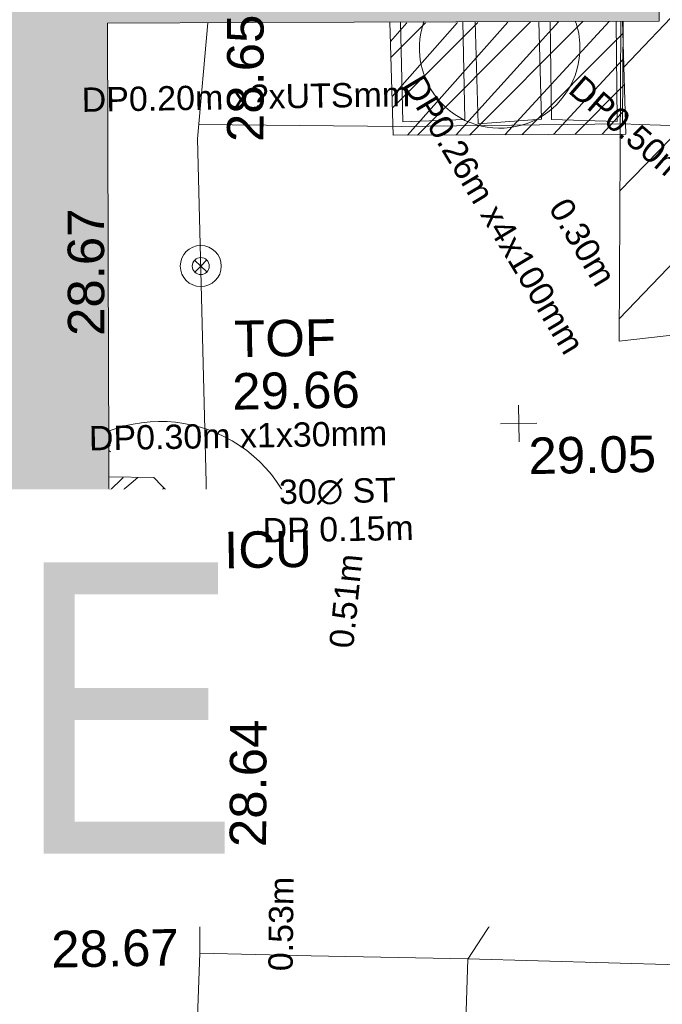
# Model space of a CAD drawing. Header units: millimetres. Extents: x -290717 to 520720, y -88450 to 287762.
# Tile 262 of 381: x 17777 to 24382, y 185160 to 195288. Entities that reach past the tile are written whole.
import ezdxf

# ---------------------------------------------------------------- set-up
doc = ezdxf.new("R2010")
doc.units = ezdxf.units.MM
for name, pattern in [('IMPORT-HIDDEN2 _3_', [4762.5, 3175, -1587.5]), ('IMPORT-UG_ELEC_QLB2 _2_', [2500, 1500, -300.0000000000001, 0, -50, 150, -300.0000000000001, 0, -200]), ('IMPORT-UG_ELEC_STREET LIGHTING_QLB2 _2_', [2700, 1500, -300.0000000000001, 0, -250, 150, -300.0000000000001, 0, -200]), ('IMPORT-UG_EMPTY DUCT_QLB2 _2_', [2500, 1500, -300.0000000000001, 0, -50, 150, -300.0000000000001, 0, -200]), ('IMPORT-UG_TELECOMS_UNIDENTIFIED FIBRE OPTIC_QLB2 _2_', [2650, 1500, -300.0000000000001, 0, -200, 150, -300.0000000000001, 0, -200]), ('IMPORT-UG_UNIDENTIFIED_QLA _2_', [2350, 1500, -300.0000000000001, 0, -50, 150, -300.0000000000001, 0, -50])]:
    doc.linetypes.add(name, pattern=pattern)
for name, color, linetype, lineweight, true_color in [('00__TOPO__TOP_OF_FENCE_SYMBOL', 7, 'Continuous', 9, 0x666666), ('00_TOPO_EAVE', 7, 'Continuous', 9, 0x666666), ('00_TOPO_FENCE', 7, 'Continuous', 9, 0x3f7f4f), ('00_TOPO_FOOTPATH', 7, 'Continuous', 9, 0xa50000), ('00_TOPO_LEVEL_SPOT', 7, 'Continuous', 9, 0x666666), ('00_TOPO_TOP_OF_FENCE', 7, 'Continuous', 9, 0x666666), ('00_UAV_BUILDING_OUTLINE', 5, 'Continuous', 9, 0x0000ff), ('00_UAV_CONCRETE', 9, 'Continuous', 9, 0x808080), ('00_UAV_FOOTPATH', 7, 'Continuous', 9, 0xa50000), ('00_UAV_SERV_IC', 5, 'Continuous', 9, 0x0000ff), ('01_DTM_CONTOUR_MNR', 7, 'Continuous', 9, 0xa5a552), ('12333-PUM-2D-U-0001-C01 - Rev2_REVIT IMPORT_dwg', 7, 'Continuous', 9, 0x767676), ('A_RHA_Line', 7, 'Continuous', 9, 0x00a600), ('PUM-CHAMBER EXTENTS', 6, 'IMPORT-HIDDEN2 _3_', 9, 0xff00ff), ('PUM-ELECTRIC-MH', 1, 'Continuous', 9, 0xff0000), ('PUM-ELECTRIC-QLB2', 1, 'IMPORT-UG_ELEC_QLB2 _2_', 9, 0xff0000), ('PUM-TELECOMS-FIBRE OPTIC-NOTES', 7, 'Continuous', 9, 0x9152a5), ('PUM-TELECOMS-FIBRE OPTIC-QLB2', 6, 'IMPORT-UG_TELECOMS_UNIDENTIFIED FIBRE OPTIC_QLB2 _2_', 9, 0xff00ff), ('PUM-UNABLE TO SURVEY', 190, 'Continuous', 9, 0x7f00ff), ('PUM-UNIDENTIFIED EMPTY DUCT-QLB2', 7, 'IMPORT-UG_EMPTY DUCT_QLB2 _2_', 9, 0x52a500), ('PUM-UNIDENTIFIED UTILITIES-QLA', 7, 'IMPORT-UG_UNIDENTIFIED_QLA _2_', 9, 0x52a500)]:
    doc.layers.add(name, color=color, linetype=linetype, lineweight=lineweight, true_color=true_color)
for name, color, linetype, lineweight in [('00_TOPO_SURFACE', 7, 'Continuous', 9), ('00_UAV_DRIVE_WAY', 7, 'Continuous', 9), ('A_RHA_Detail', 7, 'Continuous', 9), ('A_RHA_Text', 7, 'Continuous', 9), ('GEN-TEXT', 7, 'Continuous', 9), ('SM-QC COMPLETED', 7, 'Continuous', 9)]:
    doc.layers.add(name, color=color, linetype=linetype, lineweight=lineweight)
doc.styles.add('Arial', font='arial.ttf', dxfattribs={"height": 500.0000000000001})
doc.styles.add('Arial Narrow', font='ARIALN.TTF', dxfattribs={"height": 3000})
doc.styles.add('Arial_1', font='arial.ttf', dxfattribs={"height": 250})
doc.styles.add('Swis721 Lt BT_2', font='swissl.ttf', dxfattribs={"height": 375})
pattern_1 = [(45, (-533641079.65, -725615854.3560001), (-265.1650429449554, 265.1650429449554), []), (45, (-533640902.873, -725615854.3560001), (-265.1650429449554, 265.1650429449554), [])]

# ---------------------------------------------------------------- blocks, each defined once
blk = doc.blocks.new('12333-PUM-2D-U-0001-C01 - Rev2_REVIT IMPORT_dwg_MSL_Eaves_SYM_1-V13-Site Location Plan Existing')
at = {"layer": '00_TOPO_EAVE', "color": 254, "true_color": 0xcccccc}
for p, q in [((-116.0873754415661, -356.5791934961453), (-74.90353567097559, -230.0770625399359)), ((356.5791934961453, -116.0873754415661), (130.3104900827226, -42.42368332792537))]:
    blk.add_line(p, q, dxfattribs=at)
blk = doc.blocks.new('12333-PUM-2D-U-0001-C01 - Rev2_REVIT IMPORT_dwg_MM-2077200-Site Location Plan Existing')
at = {"layer": '00_TOPO_LEVEL_SPOT', "color": 254, "true_color": 0xcccccc, "flags": 128}
for points in [[(500.0000000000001, 0), (0, 0), (0, 500.0000000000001)], [(0, -500.0000000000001), (0, 0), (-500.0000000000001, 0)]]:
    blk.add_lwpolyline(points, dxfattribs=at)
blk = doc.blocks.new('12333-PUM-2D-U-0001-C01 - Rev2_REVIT IMPORT_dwg_MSL_Node_LineworkTOF-2077201-Site Location Plan Existing')
at = {"layer": '00__TOPO__TOP_OF_FENCE_SYMBOL', "color": 254, "true_color": 0xcccccc, "flags": 128}
for points in [[(165.3591892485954, 165.3591892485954), (0, 0), (-165.3591892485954, 165.3591892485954)], [(165.3591892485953, -165.3591892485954), (0, 0), (-165.3591892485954, -165.3591892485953)]]:
    blk.add_lwpolyline(points, dxfattribs=at)
at = {"layer": '00__TOPO__TOP_OF_FENCE_SYMBOL', "color": 254, "true_color": 0xcccccc}
for radius in [562.5594001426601, 233.853208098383]:
    blk.add_circle((0, 0), radius, dxfattribs=at)
blk = doc.blocks.new('12333-PUM-2D-U-0001-C01 - Rev2_REVIT IMPORT_dwg_MGS62954_T2_Galway_ITM_3d_Rev1-2077680-Site Location Plan Existing')
at = {"layer": '00_TOPO_FENCE', "color": 254, "true_color": 0xcccccc, "flags": 128}
blk.add_lwpolyline([(533924982.0307797, 725744622.8284589), (533924946.5817082, 725749113.4900753), (533925076.2609441, 725750306.0060722)], dxfattribs=at)
at = {"layer": '00_TOPO_FOOTPATH', "color": 254, "true_color": 0xcccccc, "flags": 128}
blk.add_lwpolyline([(533925970, 725740690.0000001), (533924824.6577714, 725740739.8871571), (533924883.5097411, 725743171.8788723), (533924982.0307793, 725744622.8284587)], dxfattribs=at)
at = {"layer": '00_TOPO_SURFACE', "color": 254, "true_color": 0xcccccc}
blk.add_line((533924740.5424622, 725739121.9279412), (533924824.6577714, 725740739.8871571), dxfattribs=at)
at = {"layer": '00_UAV_CONCRETE', "color": 254, "true_color": 0xcccccc, "flags": 128}
blk.add_lwpolyline([(533924962.682408, 725749261.5503423), (533927041.9999999, 725749204.1424999), (533929318.9999999, 725749192.1425)], dxfattribs=at)
at = {"layer": '00_UAV_DRIVE_WAY', "color": 254, "true_color": 0xcccccc, "flags": 128}
blk.add_lwpolyline([(533935151.1490001, 725749027.8814999), (533934467.0380611, 725749034.3286189), (533934196.149, 725749036.8815001), (533932564.149, 725749052.8814999), (533931410.149, 725749109.8815), (533929926.149, 725749160.8814999), (533929492.9765826, 725749183.1847615), (533929318.9999999, 725749192.1425), (533929344.6607265, 725750246.0064324)], dxfattribs=at)
at = {"layer": '00_UAV_FOOTPATH', "color": 254, "true_color": 0xcccccc, "flags": 128}
blk.add_lwpolyline([(533925970, 725740690.0000001), (533927580.2910728, 725740631.0822601), (533930470.1490001, 725740498.8815), (533930936.1613029, 725740469.286821), (533935097.7738052, 725740204.9985504), (533935918.5063865, 725740209.2071245), (533937805.1490001, 725740218.8815), (533940913.2964685, 725740348.5431141), (533941137.149, 725740357.8815001), (533943006.1490001, 725740344.8815), (533945525.149, 725740363.8814999), (533945912.4793455, 725740371.8556033), (533948828.149, 725740431.8814999), (533950922.7365224, 725740430.6841315), (533950911.2265834, 725740430.6907111)], dxfattribs=at)
at = {"layer": '00_UAV_SERV_IC', "color": 254, "true_color": 0xcccccc, "flags": 128}
blk.add_lwpolyline([(533924577.4665, 725744517.9055), (533924612.4665, 725744890.9055), (533924932.8927585, 725744860.8386929), (533924897.8927584, 725744487.8386929)], close=True, dxfattribs=at)
at = {"layer": '01_DTM_CONTOUR_MNR', "color": 254, "true_color": 0xcccccc, "flags": 128}
blk.add_lwpolyline([(533930340, 725731570.0000002), (533929705.1795328, 725734546.0061603), (533929265.6863477, 725735256.8083754), (533928928.0861247, 725735497.7033494), (533928694.7821859, 725735694.5313089), (533927963.8750001, 725736553.2656249), (533927667.7112389, 725736846.5709599), (533926950.8977405, 725737589.2515465), (533926954.5004421, 725737733.3244916), (533926995.0837321, 725737894.9003191), (533927061.8181818, 725738197.2727274), (533927154.3290752, 725738263.7759954), (533927490.0000001, 725738820.0000001), (533927580.0000001, 725740630.0000001), (533928494.9898551, 725741982.156976), (533930026.7013131, 725743849.7961645), (533930245.9520725, 725744093.0649126), (533930992.9834218, 725745290.3055971), (533932435.158172, 725748539.2834308), (533932648.2095386, 725748986.6757722), (533932700.0000001, 725749050.0000001), (533933553.9565516, 725750068.6999527), (533933676.4213721, 725750392.2415762)], dxfattribs=at)
at = {"xscale": 0.375, "yscale": 0.375, "zscale": 0.375}
for name, p in [('12333-PUM-2D-U-0001-C01 - Rev2_REVIT IMPORT_dwg_MSL_Node_LineworkTOF-2077201-Site Location Plan Existing', (533924959.0599799, 725747804.5044034)), ('12333-PUM-2D-U-0001-C01 - Rev2_REVIT IMPORT_dwg_MM-2077200-Site Location Plan Existing', (533928198.2409448, 725746128.2141886)), ('12333-PUM-2D-U-0001-C01 - Rev2_REVIT IMPORT_dwg_MSL_Eaves_SYM_1-V13-Site Location Plan Existing', (533923909.821244, 725744334.8200206)), ('12333-PUM-2D-U-0001-C01 - Rev2_REVIT IMPORT_dwg_MM-2077200-Site Location Plan Existing', (533924160.0000001, 725741300.0000001))]:
    blk.add_blockref(name, p, dxfattribs=at)
at = {"layer": '00_TOPO_FENCE', "color": 251, "true_color": 0x666666, "insert": (533925250.7847317, 725749075.3872461), "char_height": 375, "width": 1495.902363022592, "attachment_point": 1, "rotation": 88.9462508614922, "line_spacing_factor": 1.005061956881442, "style": 'Swis721 Lt BT_2'}
blk.add_mtext('28.65', dxfattribs=at)
at = {"layer": '00_TOPO_FOOTPATH', "color": 251, "true_color": 0x666666, "insert": (533925150.9828976, 725741824.7332591), "char_height": 375, "width": 1495.902363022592, "attachment_point": 1, "rotation": 88.775161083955, "line_spacing_factor": 1.005061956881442, "style": 'Swis721 Lt BT_2'}
blk.add_mtext('28.64', dxfattribs=at)
at = {"layer": '00_TOPO_LEVEL_SPOT', "char_height": 375, "width": 1495.902363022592, "attachment_point": 1, "line_spacing_factor": 1.005061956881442, "style": 'Swis721 Lt BT_2'}
for s, insert in [('29.05', (533928293.2808527, 725745980.8102247)), ('28.67', (533923299.6140175, 725740991.5460112))]:
    blk.add_mtext(s, dxfattribs=dict(at, insert=insert))
at = {"layer": '00_TOPO_TOP_OF_FENCE', "char_height": 375, "attachment_point": 1, "line_spacing_factor": 1.005061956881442, "style": 'Swis721 Lt BT_2'}
for s, insert, width in [('TOF', (533925288.3764881, 725747235.8340112), 1163.479615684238), ('29.66', (533925259.9718104, 725746696.466875), 1495.902363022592)]:
    blk.add_mtext(s, dxfattribs=dict(at, insert=insert, width=width))
at = {"layer": '00_UAV_BUILDING_OUTLINE', "color": 251, "true_color": 0x666666, "insert": (533923581.1638594, 725747108.9388947), "char_height": 375, "width": 1495.902363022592, "attachment_point": 1, "rotation": 89.19466315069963, "line_spacing_factor": 1.005061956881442, "style": 'Swis721 Lt BT_2'}
blk.add_mtext('28.67', dxfattribs=at)
at = {"layer": '00_UAV_SERV_IC', "color": 251, "true_color": 0x666666, "char_height": 375, "attachment_point": 1, "line_spacing_factor": 1.005061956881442, "style": 'Swis721 Lt BT_2'}
for s, insert, width in [('ICU', (533925147.4629777, 725745066.0888447), 1021.012723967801), ('28.64', (533925102.6348271, 725744595.7098438), 1495.902363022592)]:
    blk.add_mtext(s, dxfattribs=dict(at, insert=insert, width=width))
blk = doc.blocks.new('12333-PUM-2D-U-0001-C01 - Rev2_REVIT IMPORT_dwg-1620468-Site Location Plan Existing')
at = {"layer": 'PUM-CHAMBER EXTENTS', "true_color": 0xfff4d4}
h = blk.add_hatch(dxfattribs=at)
h.set_pattern_fill('FP_14', style=0, pattern_type=2)
h.set_pattern_definition([(45, (-533641079.65, -725615854.3560001), (-618.7184335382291, 618.7184335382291), [])])
h.paths.add_polyline_path([(291811.3501528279, 124468.6438213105), (306011.3501528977, 125163.6438213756), (309303.3501529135, 126382.6438213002), (310276.3501529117, 133352.6438213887), (309947.3501528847, 136832.6438213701), (307059.3501528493, 139075.6438213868), (304064.350152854, 137236.6438213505), (301560.095729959, 137051.9973635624), (288639.1046682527, 134790.0492880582), (288630.6430382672, 134386.5106702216), (288258.8263998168, 134391.7371872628), (288273.3501527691, 133230.6438212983), (288213.5074401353, 133220.9184094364), (288164.3501528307, 131103.6438213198), (291489.3501529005, 131422.6438213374), (291767.6562900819, 125412.2684225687)])
h.paths.add_polyline_path([(313541.3501529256, 126587.6438213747), (320416.1456552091, 127718.9519342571), (320290.3501528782, 137135.6438213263), (316922.3501528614, 136404.6438212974), (313381.3501528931, 137134.6438212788), (313031.3501529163, 130202.6438213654), (313364.3812648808, 127842.0409395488)])
h.paths.add_polyline_path([(305922.0501528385, 132148.04382128), (305930.0306085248, 132605.2438213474), (306188.7501528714, 132605.2438213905), (306180.769697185, 132148.0438213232), (306133.2633083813, 132148.0438213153)])
at = {"layer": 'PUM-CHAMBER EXTENTS', "true_color": 0xffaaff}
h = blk.add_hatch(dxfattribs=at)
h.set_pattern_fill('FP_3', color=211, style=0, pattern_type=2)
h.set_pattern_definition(pattern_1)
h.paths.add_polyline_path([(285880.3501528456, 133261.6438213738), (288273.3501527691, 133230.6438212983), (288258.8263998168, 134391.7371872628), (285865.9168047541, 134415.5098209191)])
h = blk.add_hatch(dxfattribs=at)
h.set_pattern_fill('FP_3', color=211, style=0, pattern_type=2)
h.set_pattern_definition(pattern_1)
h.paths.add_polyline_path([(283810.3501528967, 128298.643821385), (283815.3501529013, 128301.6438212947), (284243.3501528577, 128829.6438213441), (283359.3501528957, 129782.6438213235), (282897.6790933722, 129790.702319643), (282885.4192448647, 128816.2376076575), (283804.655623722, 128301.8304949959)])
at = {"layer": 'GEN-TEXT', "color": 253, "true_color": 0xaaaaaa}
for p, q in [((282916.7054919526, 130054.2884822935), (282901.596627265, 130069.397346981)), ((282902.1739398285, 130110.4676082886), (282916.7054919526, 130124.9991604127)), ((283788.9948138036, 129161.2884822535), (283859.7054919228, 129231.9991603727)), ((283859.7054919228, 129161.2884822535), (283788.9948138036, 129231.9991603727)), ((282918.9948138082, 129089.2884823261), (282989.7054919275, 129159.9991604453)), ((282989.7054919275, 129089.2884823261), (282918.9948138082, 129159.9991604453)), ((283431.9948138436, 129111.2884823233), (283502.7054919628, 129181.9991604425)), ((283502.7054919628, 129111.2884823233), (283431.9948138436, 129181.9991604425)), ((283673.9948138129, 129155.2884823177), (283744.7054919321, 129225.9991604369)), ((283744.7054919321, 129155.2884823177), (283673.9948138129, 129225.9991604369)), ((283376.9948137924, 129003.2884823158), (283447.7054919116, 129073.9991604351)), ((283447.7054919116, 129003.2884823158), (283376.9948137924, 129073.9991604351)), ((283053.9948138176, 128878.2884823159), (283124.7054919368, 128948.9991604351)), ((283124.7054919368, 128878.2884823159), (283053.9948138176, 128948.9991604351)), ((283160.9948137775, 128839.2884823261), (283231.7054918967, 128909.9991604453)), ((283231.7054918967, 128839.2884823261), (283160.9948137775, 128909.9991604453)), ((283328.9948138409, 128846.2884823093), (283399.70549196, 128916.9991604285)), ((283399.70549196, 128846.2884823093), (283328.9948138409, 128916.9991604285))]:
    blk.add_line(p, q, dxfattribs=at)
at = {"layer": 'PUM-CHAMBER EXTENTS', "color": 211, "linetype": 'Continuous', "true_color": 0xffaaff}
blk.add_line((283810.3501528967, 128298.643821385), (282883.9925526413, 128817.035988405), dxfattribs=at)
at = {"layer": 'PUM-CHAMBER EXTENTS', "color": 211, "linetype": 'Continuous', "true_color": 0xffaaff, "flags": 128}
for points in [[(285865.7933999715, 134425.3753477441), (285880.3501528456, 133261.6438213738), (288273.3501527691, 133230.6438212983), (288258.8263998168, 134391.7371872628)], [(282897.8174926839, 129800.5481055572), (283359.3501528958, 129782.6438213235), (284243.3501528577, 128829.643821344), (283815.3501529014, 128301.6438212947), (283810.3501528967, 128298.643821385)]]:
    blk.add_lwpolyline(points, dxfattribs=at)
at = {"layer": 'PUM-ELECTRIC-MH', "color": 21, "true_color": 0xffaaaa, "flags": 128}
for points in [[(285977.0345863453, 134423.8116631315), (285980.3501529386, 133397.6438213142), (286620.3501529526, 133410.6438213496), (286617.1056599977, 134414.8143724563)], [(287398.0769573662, 134403.8364888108), (287408.3501528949, 133398.6438213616), (286755.3501529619, 133363.6438212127), (286744.6253773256, 134413.0218653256)], [(288191.3739520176, 134392.6853464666), (288186.3501528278, 133363.6438213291), (287510.3501527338, 133394.6438212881), (287515.2690072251, 134402.1891546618)]]:
    blk.add_lwpolyline(points, dxfattribs=at)
at = {"layer": 'PUM-TELECOMS-FIBRE OPTIC-QLB2', "color": 211, "true_color": 0xffaaff}
blk.add_line((283120.2661058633, 129076.4179598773), (283364.3501529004, 128881.6438213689), dxfattribs=at)
at = {"layer": 'PUM-UNABLE TO SURVEY', "color": 7, "true_color": 0xfff4d4, "flags": 128}
blk.add_lwpolyline([(288240.6965458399, 134391.9920332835), (288164.3501528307, 131103.6438213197), (291489.3501529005, 131422.6438213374), (291811.3501528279, 124468.6438213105), (306011.3501528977, 125163.6438213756), (309303.3501529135, 126382.6438213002), (310276.3501529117, 133352.6438213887), (309947.3501528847, 136832.6438213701), (307059.3501528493, 139075.6438213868), (304064.350152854, 137236.6438213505), (301580.3501529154, 137051.6438212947)], dxfattribs=at)
at = {"layer": 'PUM-UNIDENTIFIED EMPTY DUCT-QLB2', "color": 9, "true_color": 0xc5e1aa}
for p, q in [((283269.6893012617, 129268.8242928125), (283467.3501529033, 129146.6438213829)), ((283238.6326461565, 129173.241736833), (283412.3501528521, 129038.6438213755)), ((283709.3501528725, 129190.6438213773), (283704.3501528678, 128810.6438213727)), ((283824.3501528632, 129196.6438213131), (283795.3501528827, 128804.6438213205)), ((282924.9892591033, 129057.459603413), (283089.3501528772, 128913.6438213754)), ((283007.8656644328, 129057.459603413), (283196.3501528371, 128874.6438213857))]:
    blk.add_line(p, q, dxfattribs=at)
at = {"layer": 'PUM-UNIDENTIFIED UTILITIES-QLA', "color": 9, "true_color": 0xc5e1aa, "flags": 128}
for points in [[(283287.4485983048, 129323.4817892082), (283271.3378109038, 129373.0656945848), (283234.0283065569, 129487.8925418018), (283094.1721668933, 129589.5039750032), (282921.3004712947, 129589.5039750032), (282894.5779963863, 129570.0889605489)], [(282887.715116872, 129081.8607917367), (282911.4891724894, 129064.5879292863), (282921.3004712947, 129057.4596034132), (283094.1721668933, 129057.4596034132), (283234.0283065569, 129159.0710366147), (283287.4485983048, 129323.4817892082)]]:
    blk.add_lwpolyline(points, dxfattribs=at)
blk.add_lwpolyline([(283545.3501528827, 129008.6438213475), (283918.3501529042, 128988.6438213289), (283874.3501529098, 128644.6438212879), (283501.3501527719, 128664.6438211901)], close=True, dxfattribs=at)
at = {"layer": 'SM-QC COMPLETED', "color": 81, "true_color": 0xaaffaa}
for centre, radius, start, end in [((286990.4810166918, 134139.5797195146), 825.4267212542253, 159.8466557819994, 0), ((286990.4810166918, 134139.5797195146), 825.4267212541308, 0, 18.61156359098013), ((283408.8067704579, 128892.0812138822), 1467.425282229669, 0, 110.4368347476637), ((283408.8067704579, 128892.0812138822), 1467.42528222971, 199.4068697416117, 359.9999999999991)]:
    blk.add_arc(centre, radius, start, end, dxfattribs=at)
blk.add_blockref('12333-PUM-2D-U-0001-C01 - Rev2_REVIT IMPORT_dwg_MGS62954_T2_Galway_ITM_3d_Rev1-2077680-Site Location Plan Existing', (-533641079.6498471, -725615854.3561786))
at = {"layer": 'PUM-ELECTRIC-QLB2', "insert": (284373.4758963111, 133806.6591769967), "char_height": 250, "width": 4027.951129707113, "attachment_point": 2, "line_spacing_factor": 0.9417779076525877, "style": 'Arial_1'}
blk.add_mtext('DP0.20m x?xUTSmm', dxfattribs=at)
at = {"layer": 'PUM-ELECTRIC-QLB2', "char_height": 250, "attachment_point": 2, "line_spacing_factor": 0.9417779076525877, "style": 'Arial_1'}
for s, insert, width, rotation in [('DP0.26m x4x100mm', (287009.6579415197, 132489.748204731), 3893.2779916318, 299.8900774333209), ('DP0.50m x?x100mm', (289053.9739388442, 132773.7022826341), 3893.2779916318, 318.0772359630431), ('0.30m', (287916.6915026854, 132189.9864635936), 1160.025439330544, 299.8900774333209), ('0.51m', (285185.0797923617, 128494.3348587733), 1160.025439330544, 83.26187268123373), ('0.53m', (284460.3063219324, 125172.8384558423), 1160.025439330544, 88.38861004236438)]:
    blk.add_mtext(s, dxfattribs=dict(at, insert=insert, width=width, rotation=rotation))
at = {"layer": 'PUM-TELECOMS-FIBRE OPTIC-NOTES', "insert": (284231.7529424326, 130324.4940788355), "char_height": 250, "width": 3660.660753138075, "attachment_point": 2, "line_spacing_factor": 0.9417779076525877, "style": 'Arial_1'}
blk.add_mtext('DP0.30m x1x30mm', dxfattribs=at)
at = {"layer": 'PUM-UNIDENTIFIED EMPTY DUCT-QLB2', "insert": (285243.65155946, 129738.3383285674), "char_height": 250, "width": 1848.69489539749, "attachment_point": 2, "line_spacing_factor": 0.9417779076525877, "style": 'Arial_1'}
blk.add_mtext('30∅ ST\\PDP 0.15m', dxfattribs=at)
at = {"layer": 'SM-QC COMPLETED', "color": 3, "true_color": 0x00ff00, "insert": (280122.6197020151, 127888.5667204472), "char_height": 500.0000000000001, "width": 3562.716652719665, "attachment_point": 1, "line_spacing_factor": 0.9417779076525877, "style": 'Arial'}
blk.add_mtext('X.MHC\\PDIFFERS', dxfattribs=at)

msp = doc.modelspace()

# ---------------------------------------------------------------- hatches: boundary and pattern name
at = {"layer": 'A_RHA_Detail', "true_color": 0xc0c0c0}
h = msp.add_hatch(color=9, dxfattribs=at)
h.paths.add_polyline_path([(-80880.60083898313, -68502.79057078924), (-80400.86592458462, -68483.4150911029), (-80400.86592458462, -62984.64684182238), (-24474.85765180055, -63009.32043784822), (-24456.14471274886, -50840.30023854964), (-36622.55041054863, -50831.65104346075), (-36622.5504104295, -44228.57792609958), (-50959.05265825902, -44213.68205212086), (-50959.05265825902, -42573.78171509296), (-54563.93258049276, -42571.21897729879), (-54565.69773355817, -45054.17447471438), (-92408.82109324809, -45027.27149617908), (-92411.78875845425, -49201.74309219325), (-100061.9988811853, -49201.74309219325), (-100052.221444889, -64852.82557835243), (-86120.90825231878, -64852.82557835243), (-86092.16626519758, -62957.90041523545), (-84861.10047611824, -62957.90041520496), (-84854.79054275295, -68240.10973718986), (-80870.60226895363, -68240.10973718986)])
h.paths.add_polyline_path([(-137238.9269955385, -68461.93840922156), (-132719.7426408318, -68433.06336920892), (-132847.0731201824, -62850.0428228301), (-130454.6837966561, -62916.63108081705), (-130498.2830220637, -61355.8539363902), (-117581.136331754, -61423.42893434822), (-117492.3908565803, -49183.91309186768), (-125136.5200282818, -49178.47881939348), (-125133.5727033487, -45032.61887132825), (-163007.1824077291, -45005.69421944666), (-163007.1824077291, -44090.29634113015), (-163123.8521375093, -44090.21339942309), (-163122.6389897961, -42383.751842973), (-166563.8543420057, -42383.75184295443), (-166565.0349082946, -44044.3982420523), (-193158.4656786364, -44025.49275802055), (-193195.152889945, -62863.6565097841), (-137269.7106414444, -62916.63108078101), (-137254.3708868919, -65679.90523788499)])
h.paths.add_polyline_path([(120310.9497607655, -32334.2823016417), (120312.4652266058, -31610.73011961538), (133451.2244789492, -31638.24899384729), (133469.2230092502, -19717.98315777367), (121295.7536929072, -19692.48606427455), (121319.8434528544, -8190.941560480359), (112277.0825929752, -8172.001674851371), (112263.1769726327, -14811.12345451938), (78285.85310969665, -14739.95861435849), (78292.82277619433, -8167.077575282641), (76545.55099677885, -8163.40371230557), (69355.76844230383, -8152.931592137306), (69353.66597202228, -9156.746357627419), (68372.60878942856, -9154.691552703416), (68372.60878942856, -13705.52853212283), (69333.72334743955, -13707.54156767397), (69325.07112544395, -16249.53369225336), (66623.4489111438, -16249.53369225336), (66619.79243932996, -17995.29925522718), (65989.07757491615, -17995.29925522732), (65985.44262769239, -19730.78799479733), (57152.23993372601, -19712.28702423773), (57127.42535098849, -31559.89461998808), (70277.87165423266, -31587.43801817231), (70277.87165428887, -32271.74147154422), (78263.96947906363, -32285.12944888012), (78266.62669288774, -31019.79372153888), (112335.8856506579, -31091.15111856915), (112335.8856506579, -32317.57330550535), (119781.4233959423, -32333.17321910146)])
h.paths.add_polyline_path([(7503.71740934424, -1791.43926322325), (15482.43097389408, -674.0213230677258), (15484.0826184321, 148.1327206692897), (56188.28042539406, 205.5276654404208), (56155.8432600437, 14338.31663138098), (18016.62665932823, 14236.4814953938), (17967.9025208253, 34313.18372075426), (21727.10644861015, 34324.06926249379), (21708.9097307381, 40608.10218319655), (18009.66447156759, 40608.10218325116), (17995.54603703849, 45483.75063445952), (9770.084212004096, 45420.63294734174), (3966.216019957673, 45443.14492469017), (3984.771235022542, 14176.56786831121), (1023.062455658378, 14176.56786840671), (-276.5134647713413, 14190.52623465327), (-231.6790044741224, 5976.811441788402), (-226.4491536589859, 193.7444677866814), (1220.250839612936, 179.5999159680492), (7477.609307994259, 143.2867556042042), (7488.638446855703, -674.0213230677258)])
h.paths.add_polyline_path([(77755.59663317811, 53.47451145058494), (77729.51881611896, 1699.844979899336), (94464.47132486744, 1659.976083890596), (94606.37913471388, 17991.39023626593), (88810.41901146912, 18015.03260816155), (88799.89418497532, 14436.74271609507), (69413.88950349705, 14457.87738898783), (69377.35724448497, 99.62816357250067), (70760.85642036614, 92.0068082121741)])
h.paths.add_polyline_path([(61252.12079698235, 46453.95617369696), (105774.7348988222, 46472.68783510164), (105768.2642197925, 61852.61234310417), (92285.13876306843, 61852.61234310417), (92308.59670397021, 65784.30757142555), (96107.46680002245, 65767.6044524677), (96059.6808111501, 75209.20847378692), (101084.8427276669, 75071.88872768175), (104988.0046543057, 74765.36560410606), (108403.6894220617, 74363.84089439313), (112009.2703903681, 73787.25420864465), (115645.3524814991, 73049.69667210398), (116890.8108050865, 72761.69136255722), (120208.9929832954, 71893.18353872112), (120865.241739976, 71703.68487155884), (124135.6329505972, 70669.67317909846), (127435.6253142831, 69480.50055823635), (127820.4368655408, 69394.93141813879), (128274.3081769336, 69331.69585757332), (128731.879114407, 69306.66104520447), (129189.9401456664, 69320.00258265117), (129645.2782985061, 69371.62688830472), (130094.6997111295, 69461.17185607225), (130535.0520071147, 69588.00939078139), (130963.2464342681, 69751.2498188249), (131376.279516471, 69949.74812593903), (131771.254123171, 70182.11198906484), (132162.5575600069, 70460.54046602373), (132496.0921582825, 70741.69081117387), (132820.8713676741, 71064.98072578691), (133117.4593294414, 71414.31364276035), (133383.77568926, 71787.23923958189), (133616.5473239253, 72178.53728446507), (133817.1647262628, 72590.54524901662), (133982.6025969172, 73017.89547517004), (134111.7005086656, 73457.59040804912), (134203.5529320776, 73906.545904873), (134257.5155882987, 74361.61286220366), (134272.5462649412, 74819.59931534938), (134250.5259874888, 75277.29281749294), (134189.6227572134, 75731.48297750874), (134090.9274700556, 76178.98397761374), (133955.1324028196, 76616.65691996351), (133783.1900598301, 77041.4318434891), (133576.3064937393, 77450.3292564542), (133335.9328436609, 77840.48103831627), (133063.7551572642, 78209.15055536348), (132761.6825665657, 78553.75185442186), (132431.8338935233, 78871.86780505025), (132076.5227904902, 79161.26705200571), (131698.2415079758, 79419.91966864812), (131299.6434187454, 79646.01139199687), (131093.5942456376, 79746.34209763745), (132146.0467355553, 83110.22226149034), (122787.763295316, 86282.54285521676), (121604.3555410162, 82800.35918872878), (117095.9864226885, 83870.84033788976), (116841.9598400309, 83526.35449576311), (116120.5435466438, 91221.9361197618), (110237.7341284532, 91274.27491024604), (110194.3680786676, 90435.39030217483), (104988.0046543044, 90486.49901569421), (104973.2761846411, 94309.82427956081), (103746.1314668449, 94309.82427962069), (103839.9937121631, 122852.1474272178), (96365.09202303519, 122931.9599471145), (96350.3400238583, 123952.416858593), (104555.5505249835, 123902.1925258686), (104607.3234457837, 120248.5396157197), (125502.5015002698, 120134.193340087), (125662.0200253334, 137657.3796883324), (114479.5865733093, 137699.2256881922), (114382.3062641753, 129149.9458158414), (104644.1590035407, 129187.997507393), (104577.9931702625, 126217.3903165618), (101184.4926405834, 126159.1566967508), (101264.6166812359, 135959.2655565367), (89967.23177303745, 135988.8856164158), (89927.63362986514, 125823.6463181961), (93630.53562299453, 125840.7948842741), (93580.6568888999, 122931.9599471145), (88697.38835373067, 122904.7310127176), (88679.38989541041, 95739.0914377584), (86378.25848993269, 95739.0914377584), (86378.18187189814, 96178.10083375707), (83279.5074328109, 96200.92083330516), (83273.62493422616, 95735.74732136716), (70169.67509616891, 95733.22421950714), (70166.2684274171, 96272.07409350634), (66674.99731291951, 96257.14073659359), (66654.74538556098, 95755.71092140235), (65784.77231076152, 95755.71092140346), (65887.65094981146, 117470.6305650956), (53473.34271625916, 117487.9046429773), (53434.44066306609, 98570.4634906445), (40649.41626913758, 98570.46349066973), (40610.16711556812, 94406.01479082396), (38853.82372865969, 94410.36303444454), (38848.65589191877, 89463.65332732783), (40612.46601909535, 89518.45976927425), (40665.38257359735, 86257.73741131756), (38372.19584673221, 86305.7230928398), (38369.79373532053, 76901.0507917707), (50937.95125076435, 76944.40198877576), (50922.88567283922, 74598.78180893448), (56484.90611318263, 74588.85093774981), (56484.9061131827, 75194.85181998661), (92465.40372273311, 75233.02581663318), (92645.92783659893, 71766.64845097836), (89810.5550181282, 69362.83965827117), (85313.16173971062, 69360.94750424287), (85313.16173971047, 66907.40508090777), (75210.14498260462, 66903.15451592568), (75210.14498260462, 63815.70944554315), (70819.40014306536, 63815.70999204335), (70819.21601502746, 64253.35708063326), (69456.8341568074, 64253.35708063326), (69455.71957374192, 66901.99623168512), (61303.3285675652, 66898.56680686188), (61304.56054652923, 63970.32021231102), (70500.41048205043, 63970.32021223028), (70500.40885431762, 61852.59006210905), (61245.64388480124, 61848.69637492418), (61252.12079698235, 46455.07044720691)])
h.paths.add_polyline_path([(-17153.16561239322, 48569.32684293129), (-17153.16561227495, 60770.38083690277), (-29362.88357762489, 60774.7042869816), (-29362.88357762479, 67399.20394583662), (-43507.25361058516, 67405.01911302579), (-43488.53133082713, 69093.07334179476), (-45766.41866234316, 69109.32868391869), (-45794.34620035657, 67405.01911302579), (-47272.11273197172, 67404.21245453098), (-47272.44887636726, 66454.91798912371), (-86004.56386335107, 66468.6329952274), (-86006.66970790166, 60521.58362724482), (-92662.8772251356, 60521.58362724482), (-92666.53762789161, 50184.35611936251), (-79752.016597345, 50179.78302554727), (-79752.016597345, 48591.49323813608), (-17157.71631240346, 48569.32845421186)])
h.paths.add_polyline_path([(-201056.4185879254, 48628.75479108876), (-138377.9751621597, 48634.64535782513), (-138377.9751621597, 50133.28202330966), (-125467.710581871, 50134.49533928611), (-125468.6909603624, 60566.19036866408), (-132186.8595615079, 60565.86652591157), (-132187.4203588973, 66533.01978768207), (-170643.3098734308, 66805.61809689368), (-170643.3098732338, 67738.78475851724), (-200340.0100486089, 67488.93693767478), (-200348.7175167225, 60827.7802510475), (-201057.5650552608, 60827.71357562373), (-201056.6510294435, 51102.0431337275)])
h.paths.add_polyline_path([(-240051.5126725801, 54769.1949116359), (-239444.4902595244, 54811.10754483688), (-239186.5396225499, 54841.92927608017), (-238764.8191578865, 54940.98166103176), (-238382.4735933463, 55122.46891391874), (-237990.3402229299, 55354.87497237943), (-237269.2031026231, 55936.21514997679), (-237030.2712443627, 56228.66101920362), (-236793.0039600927, 56569.31473977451), (-236554.5880579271, 57004.26389721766), (-236432.7219585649, 57267.46508911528), (-236300.0815274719, 57753.26239002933), (-236250.7285154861, 58017.17885687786), (-236235.6490610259, 58516.21786795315), (-236233.2538430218, 58987.85640057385), (-236213.702979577, 59823.48083772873), (-236363.8287856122, 59820.8603820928), (-236634.0279869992, 60698.06075831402), (-236391.9547756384, 61432.1972634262), (-236225.4740089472, 61435.10319604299), (-236201.6036570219, 62637.68779599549), (-232563.5271750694, 62639.28734435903), (-232563.5271750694, 63049.03842407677), (-232732.1945866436, 63049.15302221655), (-232860.1521278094, 63457.9589027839), (-232731.6068089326, 63914.24862701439), (-232560.8209657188, 63914.24862701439), (-232521.9864006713, 70597.99604498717), (-240628.6947850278, 70598.85496274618), (-240629.7923196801, 72350.98321581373), (-246412.6011213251, 72347.36085937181), (-246412.6011213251, 70616.45923939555), (-254449.5805725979, 70618.60952619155), (-254454.637144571, 70754.06491724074), (-254469.7140363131, 73191.6627625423), (-263883.2532625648, 73267.83063692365), (-263902.4181505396, 68260.74348557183), (-263714.8217520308, 68259.82096576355), (-263552.9672900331, 67819.6543439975), (-263719.0883117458, 67392.20684197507), (-263913.629869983, 67392.20684288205), (-263956.7001914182, 58633.76423459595), (-260181.1963171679, 58611.22607638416), (-260192.3146984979, 56354.25111578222), (-257184.684388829, 56339.46086010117), (-257213.4419958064, 57092.93866025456), (-257338.5163846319, 57093.27331227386), (-257471.0109295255, 57531.7457231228), (-257338.5163845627, 58062.22513700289), (-257203.4956297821, 58064.06881293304), (-257173.5751889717, 58598.54056827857), (-256478.2273617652, 58575.27357918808), (-256478.2273617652, 58788.51859477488), (-256013.0091299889, 58911.92701537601), (-255397.0786589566, 58780.99767608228), (-255397.0786664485, 58595.98242230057), (-243809.8853614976, 58585.92793205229), (-243805.3570672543, 58352.04527760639), (-243740.9394682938, 57884.52572396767), (-243619.083060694, 57421.84877501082), (-243424.3877541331, 56943.65915328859), (-243247.1437899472, 56608.24157716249), (-243003.0710577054, 56249.99021479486), (-242732.2093200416, 55932.75703086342), (-242371.7230179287, 55603.12658814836), (-242141.2551255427, 55424.88676771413), (-241804.9643038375, 55216.88439829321), (-241529.464082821, 55077.02869058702), (-241100.6275144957, 54917.18295005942), (-240836.2134980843, 54840.82833179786), (-240453.4486196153, 54788.6078413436), (-240203.3756532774, 54776.52967577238)])
h.paths.add_polyline_path([(40276.69022620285, 59895.3641775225), (40328.62676026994, 69196.9439153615), (36588.99968782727, 69217.82459101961), (36619.46637569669, 74674.25962431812), (32264.36460075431, 74687.02318924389), (32233.48293864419, 69156.26826309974), (11916.69390488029, 69269.70959690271), (11966.66200108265, 78218.75165977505), (29087.50901742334, 78123.15526811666), (29143.44567202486, 88141.13700481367), (15719.34879623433, 88216.09212957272), (15732.60379610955, 90589.99788900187), (4594.294101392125, 90652.19003492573), (4525.129359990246, 78265.12250452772), (10096.76365550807, 78234.01258734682), (10077.43887221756, 74773.03821913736), (4547.641142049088, 74803.91453678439), (4465.579974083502, 60107.16002351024), (19125.89094757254, 60025.30234268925), (19139.86249371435, 62527.53804648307), (31738.59196305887, 62457.19146407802), (31724.55430855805, 59943.11609818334), (38369.79364222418, 59906.01157297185)])
h.paths.add_polyline_path([(-246083.0241259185, 72334.29150213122), (-246083.0594797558, 72334.30275087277), (-246208.2905500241, 72334.29150213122)])
h.paths.add_polyline_path([(-114575.3004830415, 112178.0758696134), (-114575.3246436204, 112178.0758696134), (-114707.2752166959, 115801.5811617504)])
h.paths.add_polyline_path([(-154699.9178766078, 101760.4080976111), (-114382.0503338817, 101776.0542915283), (-114382.0503338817, 106926.936016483), (-113755.641395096, 106927.1791078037), (-113757.5507412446, 111847.2721532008), (-114431.6837526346, 111847.2721532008), (-114431.8098651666, 112178.075869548), (-114575.3004830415, 112178.0758696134), (-114578.9984943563, 121707.2390834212), (-123056.9849702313, 121707.2390834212), (-123068.8201032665, 156452.7036899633), (-119381.2340625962, 156454.1347343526), (-119381.2340625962, 160165.8603541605), (-115501.031452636, 160167.3661472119), (-115503.3750945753, 166206.5793118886), (-132411.7987151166, 166599.6604729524), (-132411.8243306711, 166665.6603411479), (-135275.0124468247, 166664.5489553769), (-135275.0124468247, 166628.1883102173), (-135911.3205077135, 166628.1944503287), (-135911.3479256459, 166352.1604668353), (-152521.1633846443, 166345.7145607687), (-152518.3680955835, 159142.6836790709), (-150699.3133726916, 159117.9265656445), (-150755.6690356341, 122560.6912032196), (-151059.2005266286, 122560.6912032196), (-151061.0981347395, 121302.4374931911), (-154138.3148337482, 121372.6012653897), (-154138.3148337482, 121865.183451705), (-154704.3888425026, 121867.2611370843), (-154688.5451973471, 119352.3937021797), (-154745.5933227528, 119352.3715636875), (-154745.5763474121, 118722.1532660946), (-160794.1544526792, 118748.744283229), (-160794.1544527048, 119410.5425977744), (-163852.1622693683, 119422.408321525), (-163855.0715294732, 118762.2003111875), (-167568.6765459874, 118778.5256058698), (-166634.6619849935, 124395.1277019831), (-166843.6206842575, 124471.2090400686), (-167568.6765459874, 124707.6250904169), (-168028.2173235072, 124841.3808643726), (-168630.5006276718, 124991.3056740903), (-169238.2056070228, 125117.4693074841), (-169850.3952285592, 125219.6772877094), (-170466.1255403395, 125297.7720169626), (-171089.1102599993, 125351.8553033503), (-171704.4065937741, 125381.1774254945), (-172325.0479971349, 125386.3595015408), (-172782.2248668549, 125374.5832363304), (-173401.7764236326, 125337.4554476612), (-174019.3926983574, 125276.0328036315), (-174634.1213722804, 125190.4100127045), (-175245.0145766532, 125080.7190996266), (-176047.1958093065, 124895.7675261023), (-176665.4852587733, 124724.7228134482), (-177045.3001228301, 124609.1129151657), (-177631.5127793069, 124405.2077276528), (-176665.4852586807, 118818.5158793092), (-177558.9402083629, 118822.4435769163), (-177662.2853368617, 125263.4341236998), (-176365.3912352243, 126542.9270807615), (-159462.2970490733, 126319.9103917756), (-157057.7396790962, 128609.0850976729), (-157060.6673204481, 136153.1661957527), (-158638.8016610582, 137740.2441626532), (-159352.3735831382, 137740.2441626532), (-161634.4140635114, 140201.1078539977), (-168727.9404946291, 140256.8191147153), (-171035.0401162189, 137942.884730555), (-174184.1459014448, 137942.884730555), (-176460.1168228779, 140292.2858551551), (-177341.68569345, 140292.285855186), (-177341.7114445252, 140358.4281613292), (-183428.5803825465, 140356.0660244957), (-185921.6385984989, 137917.4639097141), (-185921.6385985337, 131757.309115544), (-186906.8767412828, 131756.9267734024), (-187725.3914540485, 130809.9989183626), (-187724.0588902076, 127376.1828149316), (-186481.0281350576, 126304.557648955), (-186479.4846755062, 122327.2959175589), (-185176.2828158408, 121059.4673825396), (-180304.1129154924, 121059.4673825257), (-180304.1136492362, 118802.0484409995), (-193555.3706955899, 118802.0484409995), (-193555.3686998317, 133117.8341649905), (-192593.6442938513, 133118.2073819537), (-192593.6442938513, 134200.8158367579), (-192224.6284783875, 134200.9592041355), (-192225.5653014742, 136615.0101267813), (-192595.0012461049, 136615.0101267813), (-192595.4357332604, 137734.4745166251), (-193589.2709668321, 137734.4746851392), (-193589.2685988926, 147474.5705834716), (-193163.2062206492, 147492.8644728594), (-192606.8095195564, 147551.4951472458), (-192359.9383250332, 147589.5931622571), (-192199.8207947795, 147616.5827293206), (-191882.7548926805, 147682.9245600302), (-191568.5380071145, 147761.6632019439), (-191020.2573150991, 147932.4221712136), (-190950.5841382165, 147955.8263236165), (-190647.7999969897, 148070.951423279), (-190349.769078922, 148197.8750093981), (-190056.9509284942, 148336.4013817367), (-189769.7970512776, 148486.316942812), (-189375.4954991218, 148717.2624196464), (-189132.9060261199, 148873.2749095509), (-188867.5421091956, 149059.0543930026), (-188609.6764469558, 149255.1087866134), (-188354.9814056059, 149465.3525772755), (-188079.6339208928, 149713.8792482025), (-187884.9836199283, 149901.8220103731), (-187538.2510284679, 150274.4802367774), (-187446.2998447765, 150378.396083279), (-187241.3270201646, 150629.2310214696), (-187046.3599558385, 150887.9197697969), (-186861.699277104, 151154.0634500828), (-186546.1373636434, 151669.8298752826), (-186524.4196769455, 151707.063245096), (-163675.289831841, 151669.8298752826), (-163687.5843044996, 148134.0767945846), (-157303.6541541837, 148136.4921063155), (-157303.6541541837, 155759.9150161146), (-157557.4317586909, 155765.0384228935), (-157555.9168973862, 166678.0466575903), (-187009.2021991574, 166699.7464767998), (-187013.0952111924, 162054.4009359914), (-188707.1775469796, 162044.5925187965), (-188705.9961893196, 155021.5333641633), (-188737.9999316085, 154650.5326603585), (-188799.0133970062, 154283.1866125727), (-188857.2045401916, 154035.4341107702), (-188966.1106131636, 153679.3368924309), (-189102.6200311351, 153332.8820747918), (-189265.8911677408, 152998.2056672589), (-189454.9174010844, 152677.3710606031), (-189645.2484685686, 152421.322012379), (-189916.9563410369, 152104.2450531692), (-190212.7041973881, 151809.4634871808), (-190530.6686598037, 151538.7947475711), (-190868.889367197, 151293.9075915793), (-191225.2810786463, 151076.3118324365), (-191597.6465194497, 150887.3490190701), (-192092.8415776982, 150682.5621956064), (-192485.2937347, 150569.6612301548), (-192903.8930807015, 150482.2408890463), (-193187.215491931, 150440.8868273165), (-193594.1866364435, 150407.1257787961), (-193594.5953882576, 151459.989522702), (-205369.2399268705, 151455.4201248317), (-205354.452352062, 113350.0822379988), (-207187.1580384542, 113349.3709450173), (-207184.3024929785, 105991.0636522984), (-205312.8709512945, 105991.0636522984), (-205311.2365670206, 101769.6553082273), (-175488.645120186, 101781.2285901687), (-175488.645120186, 110889.6985621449), (-154703.462766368, 110897.5679794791), (-154700.5193329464, 103310.2697088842)])
h.paths.add_polyline_path([(193735.9435692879, 113047.8274775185), (208865.0938716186, 114991.026643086), (208976.1154122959, 114126.6471161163), (216447.8967330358, 115086.3281915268), (216038.7305308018, 118271.970241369), (232648.5073383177, 120405.3421627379), (233425.9936153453, 114352.0734369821), (240632.2017567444, 115277.6440986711), (239854.8412683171, 121329.9334728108), (256406.8682407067, 123455.8879629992), (257091.7572256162, 118089.1198988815), (264572.287122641, 119040.8180953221), (261877.8350554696, 138524.7609215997), (259178.7147038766, 138221.6086023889), (259197.3483654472, 137439.0084132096), (254686.1480587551, 136897.0007613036), (255412.6810205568, 131314.8303174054), (240852.7447965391, 129522.4514055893), (239771.0426540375, 137918.8519126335), (240649.582243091, 138010.1984551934), (240062.3063116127, 142776.6750342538), (239165.7694641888, 142685.0143484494), (237630.9646614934, 151018.3171733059), (266172.8791088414, 154560.7889781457), (271297.187694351, 142612.4006970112), (276531.7397502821, 144861.0987145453), (274941.5029779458, 148527.903728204), (302074.530765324, 160134.9084326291), (300215.9323773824, 164320.1841173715), (301528.161327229, 164907.0997990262), (300405.1237791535, 167477.8916353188), (299016.6944531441, 166945.7181825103), (295626.7488506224, 174518.7544287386), (294333.0289184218, 177537.1551681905), (287288.847594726, 174518.7544287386), (289427.6893504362, 169661.0163464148), (272956.7816584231, 162557.1203578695), (271943.2187786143, 164897.4305293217), (267016.3118217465, 162764.0369715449), (268502.3094164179, 159357.043014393), (265200.4029571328, 157946.4096681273), (226856.4166955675, 153146.7821791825), (227510.3041274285, 148852.0205335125), (228280.9873164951, 141179.0007484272), (227302.3544112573, 141050.2812999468), (227895.3788231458, 136433.1758633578), (228748.5501749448, 136523.8855003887), (229602.307730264, 128023.7667641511), (217691.2359889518, 126493.8999679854), (217642.3600127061, 126874.4332670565), (215138.5007311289, 126552.8357430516), (215194.9980427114, 126112.9650749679), (215015.6132225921, 126089.9247571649), (214840.967257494, 127449.6644606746), (192258.7012018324, 124549.1816390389), (193486.3576426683, 114991.026643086)])
h.paths.add_polyline_path([(-78076.24179098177, 117605.518872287), (-78076.23951907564, 117610.0871212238), (-78070.31812256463, 129485.733079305), (-74723.15926546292, 129478.3852560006), (-74723.15926546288, 125435.7860625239), (-48015.64546089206, 125380.0246061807), (-47996.55031653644, 135872.5822179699), (-61198.159180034, 135901.5630078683), (-74714.72264147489, 135923.5088764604), (-74723.62876031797, 131865.2975510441), (-78070.31812256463, 131872.6421692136), (-78062.97909490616, 149549.768943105), (-58292.26570494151, 149541.5607197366), (-58292.26570494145, 148946.2407608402), (-37707.70924049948, 148937.6946534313), (-37707.70924049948, 159740.0690313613), (-44148.26955758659, 159742.7429641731), (-44148.26955758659, 162961.3319175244), (-49829.95437586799, 162961.3319175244), (-49830.92144141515, 160632.0129326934), (-78494.0902662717, 160643.9130440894), (-78494.0902662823, 161615.1537737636), (-78739.22585210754, 161615.2555472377), (-78691.79195364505, 168187.9195488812), (-90844.5764503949, 168126.8149080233), (-90962.52567696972, 152686.7636278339), (-89064.97866810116, 152685.97582136), (-89079.54115383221, 117610.0871212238), (-78374.80210165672, 117605.6428258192)])
h.paths.add_polyline_path([(69254.82576126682, 129235.9722870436), (69259.97086178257, 136167.7892474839), (86068.0992678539, 136131.0235193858), (86008.66431381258, 164703.3084147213), (58789.63167882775, 164723.5115811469), (58789.63167882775, 170119.2062865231), (54460.16324890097, 170122.4198087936), (54457.21717773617, 166153.2792453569), (47042.21516498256, 166158.7829869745), (47041.10931533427, 164668.9097040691), (39173.27935198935, 164674.7495545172), (39172.83712618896, 164078.9539098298), (17014.87910992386, 164095.400525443), (17002.38841206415, 147267.1142245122), (12659.63471563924, 147267.1142245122), (12653.6008753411, 139137.9291796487), (17031.41608901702, 139134.6797717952), (17024.58791744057, 129935.3194463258), (39191.34773726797, 129918.8662983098), (39191.34773726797, 129258.2867272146), (69014.0340609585, 129236.1510132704)])
h.paths.add_polyline_path([(39265.62356917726, 139467.8223435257), (33050.91021530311, 139484.1586867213), (33087.56357182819, 153427.9220784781), (39277.60130890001, 153411.6505991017), (39277.60130890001, 152830.3127277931), (43058.29603858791, 152820.3745823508), (43024.83899408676, 140092.5601633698), (39267.2657899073, 140092.5601633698)])
h.paths.add_polyline_path([(1979.548949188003, 189123.2414339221), (18699.10403225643, 189180.0465563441), (18678.46874727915, 195253.6675675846), (24349.02704558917, 195272.9334349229), (24334.96888369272, 199550.7690689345), (28829.78348971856, 199566.0403168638), (28798.35772162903, 208815.6446465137), (24334.94961552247, 208806.1514042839), (24333.90624838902, 209113.2475694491), (16811.59093053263, 209087.6902915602), (16806.58456496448, 208843.590909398), (6772.293057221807, 208809.4991440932), (6797.166076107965, 201488.5780549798), (-8471.058649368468, 201436.7038403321), (-8471.058649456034, 200429.0172029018), (-11856.09020773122, 200417.5164702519), (-11823.72827012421, 190892.3684139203), (-7614.729360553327, 190904.9356358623), (-7614.729360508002, 190170.8290169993), (-4608.619189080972, 190169.2993656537), (-4608.238782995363, 190916.8832264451), (1973.379031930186, 190939.2444093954), (1977.122761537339, 189837.3456606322)])
h.paths.add_polyline_path([(-20506.2213294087, 190640.028646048), (-20122.28942212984, 206347.1214480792), (-41550.34215554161, 207015.255795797), (-41462.26177905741, 210449.6195896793), (-31391.41053375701, 210152.0276719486), (-31078.64493158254, 223862.574366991), (-44305.08575746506, 224230.797228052), (-44490.79956595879, 211865.5542346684), (-47510.12209651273, 211942.9901386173), (-47722.57925074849, 203659.0205615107), (-47076.06680551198, 203635.3001466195), (-47175.4684425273, 199531.9403872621), (-46801.21126120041, 199520.4703265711), (-46873.68175963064, 195478.589946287), (-44600.40472249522, 195425.25597799), (-44685.88459510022, 192243.2795180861), (-38073.99929110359, 192135.6564361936), (-38104.39995468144, 191126.9722513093), (-21537.79264469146, 190668.5723413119)])
h.paths.add_polyline_path([(16801.02360974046, 195961.5001375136), (9656.615133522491, 196015.1086064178), (9643.83815057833, 199513.9922857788), (11631.77992465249, 199485.8321209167), (11631.79209405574, 203322.2460457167), (16806.58456511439, 203391.4855727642), (16801.04077099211, 195984.4293109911)])
h.paths.add_polyline_path([(122084.9263243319, 200536.2570557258), (122088.180516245, 206386.1947929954), (125211.1061637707, 206386.1947929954), (125211.1162733, 206645.8932838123), (126202.709897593, 206645.8932838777), (126203.0204768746, 207041.0477229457), (130401.4034740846, 206979.0758390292), (130444.269112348, 209883.2802976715), (126202.8383602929, 209945.883203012), (126203.0204768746, 214624.1281189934), (127364.7919503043, 214624.1281189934), (127365.2106673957, 225380.2058570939), (126159.8599207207, 225380.2527798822), (126207.4133336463, 241475.3410923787), (119482.541129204, 241495.8747302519), (119479.204156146, 246182.0096278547), (109943.9121324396, 246175.219673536), (109953.2702600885, 233033.3814297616), (115000.5285021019, 233033.3814296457), (114999.5792924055, 208653.4991933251), (112026.3032629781, 208653.4991933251), (112024.3519988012, 200538.6764491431), (122024.6079402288, 200536.271559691)])
h.paths.add_polyline_path([(30087.05071628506, 200986.75440713), (38030.67179073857, 201028.6865661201), (38030.67179073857, 202922.9731661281), (38109.89531489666, 202923.3913649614), (38067.25569093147, 208827.6066631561), (38013.35839375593, 208827.667223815), (38012.38630312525, 209012.5383931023), (30044.90685988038, 208970.4802974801), (30060.65944993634, 205986.3119354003)])
h.paths.add_polyline_path([(195986.2599411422, 205661.5722736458), (202896.8751332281, 206052.0074670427), (202676.886254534, 209945.7611691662), (195766.2710618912, 209555.325975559)])
h.paths.add_polyline_path([(-91652.40581580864, 206392.6172135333), (-79454.24421187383, 206432.5105635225), (-79629.29258199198, 238245.6998510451), (-68904.21147484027, 238215.095164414), (-68918.56040493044, 246314.0782553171), (-68756.515268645, 246312.9061543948), (-68755.20581930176, 246638.9786699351), (-79620.07671794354, 246651.3624133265), (-79606.5628449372, 247343.5411849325), (-82154.50636787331, 247318.0695596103), (-82154.50636787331, 247488.1275895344), (-91640.64698348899, 247472.5371040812), (-91638.72040628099, 246846.4753752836), (-131470.3702759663, 246641.42150215), (-131470.3702759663, 250159.5419305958), (-142857.1087886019, 250176.7939677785), (-142864.0554935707, 246220.0701029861), (-165118.8027587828, 246272.3986783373), (-165040.0492656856, 253907.936045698), (-178677.4727934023, 253929.5079730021), (-178699.5521575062, 238176.7234097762), (-138599.3373496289, 238209.4781454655), (-138548.4479938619, 206627.5237025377), (-126646.6702863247, 206572.2299428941), (-126666.6805510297, 234825.8818836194), (-124962.7180531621, 234825.9534805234), (-124969.0241559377, 234688.4891474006), (-91595.61129713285, 234664.3133306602), (-91650.87307429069, 207155.5994723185)])
h.paths.add_polyline_path([(142123.7078306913, 209113.5383730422), (152768.4446292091, 209127.3137315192), (152745.2992288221, 227012.6338093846), (142100.5623961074, 226998.8584508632), (142121.8067345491, 210582.5602414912)])
h.paths.add_polyline_path([(168998.8561285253, 209274.9592350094), (169026.8416078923, 226860.3446541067), (161686.6780313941, 226876.6646907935), (161647.6783165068, 209291.3037608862), (168846.6177107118, 209275.2977201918)])
h.paths.add_polyline_path([(49761.46820716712, 218476.567809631), (49794.00484362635, 223316.1680811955), (41274.07755979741, 223363.4010619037), (41273.58999769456, 223290.879563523), (32187.30576793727, 223351.9666549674), (32202.10532416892, 225553.2987455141), (20081.8372469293, 225634.7833114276), (20035.26675877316, 218707.7438838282), (31566.33951793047, 218630.2204926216), (31566.12891728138, 218598.8950898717), (49547.01686615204, 218478.0095661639)])
h.paths.add_polyline_path([(162361.9830851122, 234154.0520866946), (162366.6425722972, 241589.9129272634), (135261.1026964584, 241630.986197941), (135249.0888707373, 234197.8735112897), (160249.0277027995, 234157.467167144)])
h.paths.add_polyline_path([(176458.8604388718, 246709.572470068), (176516.248447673, 252173.1529805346), (168884.2833866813, 252253.3171281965), (168934.8652923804, 257068.9279575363), (164355.0504715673, 257117.0331241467), (164296.1746742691, 251511.8088120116), (164416.8965511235, 251510.5407811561), (164367.8024342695, 246836.5737543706), (172300.1975056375, 246753.2539686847)])

# ---------------------------------------------------------------- linework, layer by layer
at = {"layer": 'A_RHA_Line', "color": 7}
for p, q in [((24349.0270456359, 195272.9334349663), (24346.23813078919, 196093.7999130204)), ((20170.21945400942, 195258.735829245), (24349.0270456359, 195272.9334349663)), ((18678.46874728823, 195253.6675677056), (20170.21945400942, 195258.735829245)), ((18690.3879284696, 191745.4732796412), (18678.46874728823, 195253.6675677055)), ((18699.10403225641, 189180.0465564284), (18690.38792844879, 191745.4732796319)), ((16264.66340884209, 189171.775481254), (18699.10403225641, 189180.0465564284))]:
    msp.add_line(p, q, dxfattribs=at)

# ---------------------------------------------------------------- block references
at = {"layer": '12333-PUM-2D-U-0001-C01 - Rev2_REVIT IMPORT_dwg', "color": 254, "linetype": 'IMPORT-UG_ELEC_STREET LIGHTING_QLB2 _2_', "true_color": 0xffd4d4, "rotation": 0.9999999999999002}
msp.add_blockref('12333-PUM-2D-U-0001-C01 - Rev2_REVIT IMPORT_dwg-1620468-Site Location Plan Existing', (-261895.0770586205, 55869.5817132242), dxfattribs=at)

# ---------------------------------------------------------------- next in the draw order: texts
at = {"layer": 'A_RHA_Text', "lineweight": 35, "insert": (-9940.135719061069, 189708.2748811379), "char_height": 3000, "width": 36877.62500000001, "attachment_point": 1, "style": 'Arial Narrow', "bg_fill": 3, "box_fill_scale": 1.25, "bg_fill_color": 256, "bg_fill_true_color": 13158600, "bg_fill_transparency": 0}
msp.add_mtext('IMAGING CENTRE', dxfattribs=at)

doc.saveas('drawing.dxf')
